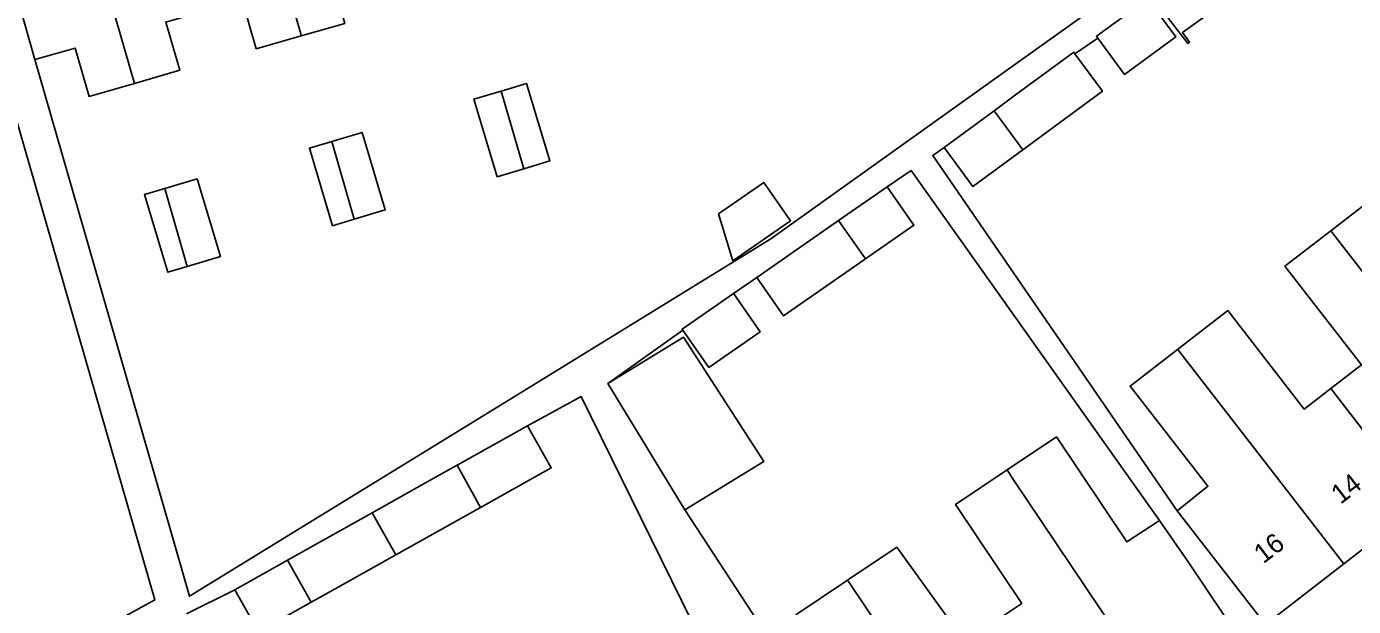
# Model space of a CAD drawing. Extents: x 159716 to 160783, y 383290 to 384031.
# Drawn here: x 160344.3 to 160413, y 383560.9 to 383591 of the extents above; entities that cross this region are included whole.
import ezdxf

# ---------------------------------------------------------------- set-up
doc = ezdxf.new("R2010")
doc.units = 0
for name, color, linetype in [('IMGEO_Erf', 7, 'Continuous'), ('IMGEO_Pand', 7, 'Continuous'), ('IMGEO_Pand_nummerreeks', 7, 'Continuous'), ('IMGEO_Voetpad_open', 7, 'Continuous')]:
    doc.layers.add(name, color=color, linetype=linetype)

msp = doc.modelspace()

# ---------------------------------------------------------------- linework, layer by layer
at = {"layer": 'IMGEO_Erf'}
for points in [[(160351.505, 383591.202), (160352.225, 383588.7), (160349.881, 383588.026), (160347.532, 383587.35), (160346.812, 383589.851), (160344.733, 383589.253), (160352.004, 383563.991), (160352.73, 383561.47), (160367.924, 383570.817), (160382.805, 383579.972), (160410.87, 383600.045)], [(160408.068, 383593.532), (160404.1, 383590.654), (160404.469, 383590.157), (160404.385, 383590.097), (160402.62, 383592.385)], [(160360.76, 383591.131), (160358.514, 383590.485), (160356.186, 383589.815), (160355.46, 383592.34)], [(160402.421, 383592.247), (160403.755, 383590.432), (160401.107, 383588.487), (160399.721, 383590.373), (160398.536, 383589.552), (160399.96, 383587.613), (160395.842, 383584.588), (160393.261, 383582.692), (160391.778, 383584.712), (160391.186, 383584.296), (160403.837, 383565.896), (160405.418, 383567.16), (160401.398, 383572.346), (160403.855, 383574.251), (160406.443, 383576.258), (160410.403, 383571.15), (160411.779, 383572.217), (160413.366, 383573.448), (160409.407, 383578.554), (160411.784, 383580.396), (160414.301, 383582.347)], [(160394.296, 383560.092), (160395.8, 383561.1), (160392.367, 383566.222), (160395.028, 383568.006), (160397.58, 383569.716), (160401.225, 383564.277), (160402.917, 383565.398), (160390.061, 383583.517), (160388.823, 383582.671), (160390.212, 383580.679), (160387.703, 383578.931), (160383.47, 383575.981), (160382.082, 383577.974), (160380.869, 383577.151), (160380.886, 383577.127), (160382.254, 383575.164), (160379.6, 383573.314), (160378.252, 383575.249), (160374.366, 383572.479), (160378.284, 383574.875), (160382.45, 383568.447), (160378.362, 383565.946), (160385.977, 383554.277)], [(160379.739, 383558.092), (160373, 383571.807), (160370.221, 383570.297), (160371.444, 383568.116), (160367.794, 383566.069), (160363.411, 383563.611), (160359.561, 383561.452), (160359.028, 383561.153), (160356.293, 383559.62), (160355.07, 383561.801), (160352.582, 383560.554)], [(160384.103, 383560.503), (160386.78, 383562.298), (160389.322, 383564.001), (160392.845, 383559.12)]]:
    msp.add_lwpolyline(points, dxfattribs=at)
for points in [[(160343.073, 383588.584), (160340.985, 383587.983), (160341.709, 383585.465), (160339.366, 383584.791), (160336.96, 383584.099), (160336.243, 383586.593), (160334.322, 383586.041), (160334.09, 383585.974), (160332.127, 383585.41), (160332.852, 383582.89), (160330.724, 383582.283), (160328.421, 383581.626), (160327.702, 383584.127), (160325.678, 383583.54), (160323.762, 383582.985), (160324.479, 383580.492), (160322.074, 383579.8), (160319.629, 383579.097), (160318.916, 383581.576), (160316.916, 383581), (160326.462, 383547.802), (160350.934, 383561.274), (160348.434, 383569.96)], [(160368.859, 383587.628), (160370.169, 383588.021), (160371.373, 383584.006), (160370.033, 383583.605), (160368.649, 383583.189), (160367.445, 383587.203)], [(160361.656, 383585.487), (160362.861, 383581.473), (160361.247, 383580.989), (160360.137, 383580.656), (160358.932, 383584.67), (160360.088, 383585.017)], [(160354.329, 383579.065), (160352.609, 383578.549), (160351.605, 383578.248), (160350.401, 383582.262), (160351.45, 383582.577), (160353.125, 383583.079)], [(160380.096, 383581.269), (160382.437, 383582.899), (160383.819, 383580.915), (160380.839, 383578.839)]]:
    msp.add_lwpolyline(points, close=True, dxfattribs=at)
at = {"layer": 'IMGEO_Pand'}
for points in [[(160360.113, 383601.162), (160355.8, 383599.916), (160358.486, 383590.583), (160358.514, 383590.485), (160360.76, 383591.131), (160360.033, 383593.658), (160362.101, 383594.253), (160362.088, 383594.298), (160362.041, 383594.461)], [(160355.8, 383599.916), (160351.488, 383598.672), (160353.409, 383591.999), (160353.475, 383591.769), (160355.46, 383592.34), (160356.186, 383589.815), (160358.514, 383590.485), (160358.486, 383590.583)], [(160351.488, 383598.672), (160347.175, 383597.427), (160349.881, 383588.026), (160352.225, 383588.7), (160351.505, 383591.202), (160353.475, 383591.769), (160353.409, 383591.999)], [(160347.175, 383597.427), (160342.737, 383596.145), (160344.134, 383591.334), (160344.733, 383589.253), (160346.812, 383589.851), (160347.532, 383587.35), (160349.881, 383588.026)], [(160404.385, 383590.097), (160404.469, 383590.157), (160404.1, 383590.654), (160408.068, 383593.532), (160406.746, 383595.247), (160404.182, 383593.468), (160402.62, 383592.385)], [(160402.421, 383592.247), (160402.302, 383592.409), (160399.654, 383590.464), (160399.721, 383590.373), (160401.107, 383588.487), (160403.755, 383590.432)], [(160398.536, 383589.552), (160398.477, 383589.633), (160395.471, 383587.425), (160394.358, 383586.608), (160395.842, 383584.588), (160399.96, 383587.613)], [(160370.033, 383583.605), (160371.373, 383584.006), (160370.169, 383588.021), (160368.859, 383587.628)], [(160370.033, 383583.605), (160368.859, 383587.628), (160367.445, 383587.203), (160368.649, 383583.189)], [(160394.358, 383586.608), (160391.778, 383584.712), (160393.261, 383582.692), (160395.842, 383584.588)], [(160360.088, 383585.017), (160358.932, 383584.67), (160360.137, 383580.656), (160361.247, 383580.989)], [(160360.088, 383585.017), (160361.247, 383580.989), (160362.861, 383581.473), (160361.656, 383585.487)], [(160351.45, 383582.577), (160352.609, 383578.549), (160354.329, 383579.065), (160353.125, 383583.079)], [(160351.45, 383582.577), (160350.401, 383582.262), (160351.605, 383578.248), (160352.609, 383578.549)], [(160380.096, 383581.269), (160380.839, 383578.839), (160383.819, 383580.915), (160382.437, 383582.899)], [(160386.315, 383580.923), (160387.703, 383578.931), (160390.212, 383580.679), (160388.823, 383582.671)], [(160419.676, 383578.404), (160418.229, 383577.282), (160414.301, 383582.347), (160411.784, 383580.396), (160420.387, 383569.299), (160424.351, 383572.374)], [(160386.315, 383580.923), (160382.082, 383577.974), (160383.47, 383575.981), (160387.703, 383578.931)], [(160411.784, 383580.396), (160409.407, 383578.554), (160413.366, 383573.448), (160411.779, 383572.217), (160416.422, 383566.226), (160420.387, 383569.299)], [(160380.886, 383577.127), (160380.869, 383577.151), (160378.215, 383575.302), (160378.252, 383575.249), (160379.6, 383573.314), (160382.254, 383575.164)], [(160406.443, 383576.258), (160403.855, 383574.251), (160403.92, 383574.167), (160412.458, 383563.153), (160416.422, 383566.226), (160411.779, 383572.217), (160410.403, 383571.15)], [(160382.45, 383568.447), (160378.284, 383574.875), (160374.366, 383572.479), (160378.362, 383565.946)], [(160403.92, 383574.167), (160403.855, 383574.251), (160401.398, 383572.346), (160405.418, 383567.16), (160403.837, 383565.896), (160405.334, 383563.959), (160408.399, 383560.006), (160412.458, 383563.153)], [(160370.221, 383570.297), (160366.571, 383568.25), (160367.794, 383566.069), (160371.444, 383568.116)], [(160402.917, 383565.398), (160401.225, 383564.277), (160397.58, 383569.716), (160395.028, 383568.006), (160395.3, 383567.6), (160402.914, 383556.244), (160407.177, 383559.102), (160404.402, 383563.241)], [(160366.571, 383568.25), (160365.339, 383567.559), (160362.188, 383565.792), (160363.411, 383563.611), (160367.794, 383566.069)], [(160395.3, 383567.6), (160395.028, 383568.006), (160392.367, 383566.222), (160395.8, 383561.1), (160394.296, 383560.092), (160394.611, 383559.622), (160398.747, 383553.452), (160402.914, 383556.244)], [(160363.411, 383563.611), (160362.188, 383565.792), (160357.804, 383563.334), (160359.028, 383561.153), (160359.561, 383561.452)], [(160394.611, 383559.622), (160394.296, 383560.092), (160392.845, 383559.12), (160389.322, 383564.001), (160386.78, 383562.298), (160386.899, 383562.119), (160394.582, 383550.66), (160398.747, 383553.452)], [(160359.028, 383561.153), (160357.804, 383563.334), (160355.07, 383561.801), (160356.293, 383559.62)], [(160386.899, 383562.119), (160386.78, 383562.298), (160384.103, 383560.503), (160387.563, 383555.34), (160385.977, 383554.277), (160387.542, 383551.941), (160390.317, 383547.801), (160394.582, 383550.66)]]:
    msp.add_lwpolyline(points, close=True, dxfattribs=at)
at = {"layer": 'IMGEO_Voetpad_open'}
for points in [[(160408.399, 383560.006), (160405.334, 383563.959), (160403.837, 383565.896), (160391.186, 383584.296), (160391.778, 383584.712), (160394.358, 383586.608), (160395.471, 383587.425), (160398.477, 383589.633), (160398.536, 383589.552), (160399.721, 383590.373), (160399.654, 383590.464), (160402.302, 383592.409), (160402.421, 383592.247), (160402.62, 383592.385), (160404.182, 383593.468), (160406.746, 383595.247), (160408.288, 383596.435), (160408.218, 383596.525), (160410.059, 383597.801), (160410.661, 383598.218), (160413.613, 383600.264)], [(160410.87, 383600.045), (160382.805, 383579.972), (160367.924, 383570.817), (160352.73, 383561.47), (160352.004, 383563.991), (160344.733, 383589.253), (160344.134, 383591.334)], [(160343.073, 383588.584), (160348.434, 383569.96), (160350.934, 383561.274), (160326.462, 383547.802)], [(160385.977, 383554.277), (160378.362, 383565.946), (160374.366, 383572.479), (160378.252, 383575.249), (160378.215, 383575.302), (160380.869, 383577.151), (160382.082, 383577.974), (160386.315, 383580.923), (160388.823, 383582.671), (160390.061, 383583.517), (160402.917, 383565.398), (160404.402, 383563.241), (160407.177, 383559.102)], [(160352.582, 383560.554), (160355.07, 383561.801), (160357.804, 383563.334), (160362.188, 383565.792), (160365.339, 383567.559), (160366.571, 383568.25), (160370.221, 383570.297), (160373, 383571.807), (160379.739, 383558.092)], [(160416.422, 383566.226), (160412.458, 383563.153), (160408.399, 383560.006)]]:
    msp.add_lwpolyline(points, dxfattribs=at)

# ---------------------------------------------------------------- texts
at = {"layer": 'IMGEO_Pand_nummerreeks'}
for s, p in [('14', (160412.286, 383566.201)), ('16', (160408.292, 383563.121))]:
    msp.add_text(s, height=1, rotation=37.63187, dxfattribs=at).set_placement(p)

doc.saveas('drawing.dxf')
